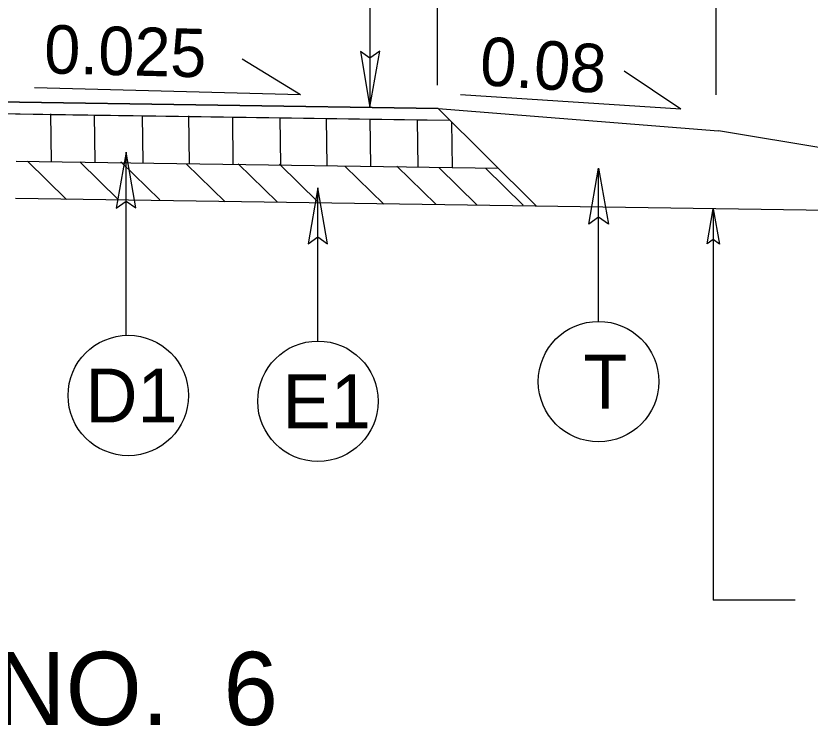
# Model space of a CAD drawing. Extents: x 2176156 to 2177167, y 76401 to 76644.
# Drawn here: x 2177115.09 to 2177132.18, y 76502.12 to 76517.41 of the extents above; entities that cross this region are included whole.
import ezdxf

# ---------------------------------------------------------------- set-up
doc = ezdxf.new("R2010")
doc.units = 0
for name, color, linetype in [('Exist Building', 7, 'Continuous'), ('Exist Building Metal Canopy', 7, 'Continuous'), ('Exist Roads Curbs', 7, 'Continuous'), ('Exist Roads EOP Other', 7, 'Continuous'), ('Exist Roads Soil', 7, 'Continuous'), ('Exist Utilities Other Pole CELL', 7, 'Continuous'), ('Model Boundary Lines Text', 7, 'Continuous'), ('Old_Level_1', 7, 'Continuous'), ('Old_Level_3', 7, 'Continuous'), ('Prop North Arrow NAD83 for Plan Sheets CELL', 7, 'Continuous')]:
    doc.layers.add(name, color=color, linetype=linetype)

msp = doc.modelspace()

# ---------------------------------------------------------------- linework, layer by layer
at = {"layer": 'Exist Building'}
msp.add_line((2177141.279, 76513.086), (2177115.083, 76513.476), dxfattribs=at)
at = {"layer": 'Exist Roads Curbs'}
for p, q in [((2177108.163, 76515.651), (2177124.177, 76515.413)), ((2177124.176, 76515.414), (2177108.163, 76515.651)), ((2177108.163, 76515.401), (2177124.432, 76515.159)), ((2177124.432, 76515.159), (2177124.176, 76515.414)), ((2177123.731, 76515.171), (2177123.731, 76515.17)), ((2177123.731, 76515.17), (2177124.432, 76515.159))]:
    msp.add_line(p, q, dxfattribs=at)
for points in [[(2177108.163, 76515.401), (2177115.083, 76515.298), (2177115.845, 76515.287), (2177116.785, 76515.273), (2177117.818, 76515.258), (2177118.816, 76515.243), (2177119.756, 76515.229), (2177120.776, 76515.214), (2177121.773, 76515.199), (2177122.713, 76515.185), (2177123.731, 76515.17)], [(2177123.731, 76515.17), (2177123.731, 76515.171)]]:
    msp.add_lwpolyline(points, dxfattribs=at)
at = {"layer": 'Exist Roads EOP Other'}
msp.add_line((2177124.176, 76515.414), (2177130.212, 76514.931), dxfattribs=at)
at = {"layer": 'Exist Roads Soil'}
for p, q in [((2177124.176, 76515.414), (2177126.293, 76513.309)), ((2177158.163, 76510.272), (2177130.212, 76514.931)), ((2177115.095, 76514.282), (2177125.47, 76514.128))]:
    msp.add_line(p, q, dxfattribs=at)
at = {"layer": 'Exist Utilities Other Pole CELL'}
for p, q in [((2177121.213, 76515.706), (2177119.957, 76516.476)), ((2177129.404, 76515.397), (2177128.179, 76516.216)), ((2177121.213, 76515.706), (2177115.488, 76515.856)), ((2177129.404, 76515.397), (2177124.658, 76515.71))]:
    msp.add_line(p, q, dxfattribs=at)
at = {"layer": 'Model Boundary Lines Text'}
for p, q in [((2177115.86, 76514.273), (2177115.845, 76515.298)), ((2177116.8, 76514.265), (2177116.785, 76515.279)), ((2177117.833, 76514.252), (2177117.818, 76515.264)), ((2177118.83, 76514.228), (2177118.815, 76515.254)), ((2177119.77, 76514.221), (2177119.756, 76515.235)), ((2177120.79, 76514.2), (2177120.776, 76515.211)), ((2177121.788, 76514.176), (2177121.773, 76515.201)), ((2177122.728, 76514.169), (2177122.713, 76515.182)), ((2177123.746, 76514.155), (2177123.731, 76515.171)), ((2177124.489, 76514.142), (2177124.475, 76515.116)), ((2177116.182, 76513.455), (2177115.341, 76514.278)), ((2177117.301, 76513.451), (2177116.466, 76514.269)), ((2177118.186, 76513.447), (2177117.35, 76514.266)), ((2177119.594, 76513.406), (2177118.758, 76514.225)), ((2177120.713, 76513.402), (2177119.877, 76514.221)), ((2177121.599, 76513.397), (2177120.764, 76514.215)), ((2177123.007, 76513.356), (2177122.172, 76514.174)), ((2177124.127, 76513.352), (2177123.291, 76514.171)), ((2177125.02, 76513.333), (2177124.193, 76514.144)), ((2177126.01, 76513.333), (2177125.195, 76514.132))]:
    msp.add_line(p, q, dxfattribs=at)
at = {"layer": 'Old_Level_1'}
msp.add_lwpolyline([(2177129.966, 76512.498), (2177130.096, 76513.252), (2177130.23, 76512.493), (2177130.096, 76512.59)], close=True, dxfattribs=at)
at = {"layer": 'Old_Level_3'}
for p, q in [((2177130.163, 76515.709), (2177130.163, 76530.14)), ((2177124.163, 76515.918), (2177124.163, 76524.993)), ((2177130.096, 76513.252), (2177130.096, 76504.827)), ((2177131.863, 76504.827), (2177130.096, 76504.827))]:
    msp.add_line(p, q, dxfattribs=at)
at = {"layer": 'Prop North Arrow NAD83 for Plan Sheets CELL'}
for p, q in [((2177122.711, 76519.744), (2177122.711, 76515.442)), ((2177117.463, 76510.53), (2177117.463, 76514.475)), ((2177127.63, 76510.831), (2177127.63, 76514.126)), ((2177121.592, 76510.407), (2177121.592, 76513.703))]:
    msp.add_line(p, q, dxfattribs=at)
for points in [[(2177122.504, 76516.642), (2177122.711, 76515.442), (2177122.924, 76516.648), (2177122.711, 76516.495)], [(2177117.67, 76513.275), (2177117.463, 76514.475), (2177117.25, 76513.268), (2177117.463, 76513.421)], [(2177127.423, 76512.926), (2177127.63, 76514.126), (2177127.843, 76512.92), (2177127.63, 76513.073)], [(2177121.799, 76512.503), (2177121.592, 76513.703), (2177121.379, 76512.497), (2177121.592, 76512.65)]]:
    msp.add_lwpolyline(points, close=True, dxfattribs=at)
for centre in [(2177127.63, 76509.535), (2177117.509, 76509.235), (2177121.592, 76509.111)]:
    msp.add_circle(centre, 1.296, dxfattribs=at)

# ---------------------------------------------------------------- texts
at = {"layer": 'Exist Building Metal Canopy'}
msp.add_text('TYPICAL SECTION NO.  6', height=1.5766, rotation=0, dxfattribs=at).set_placement((2177095.309, 76502.14))
at = {"layer": 'Exist Utilities Other Pole CELL'}
for s, rotation, p in [('0.025', 358.5068, (2177115.689, 76516.173)), ('0.08', 356.2199, (2177125.054, 76515.921))]:
    msp.add_text(s, height=1.0429, rotation=rotation, dxfattribs=at).set_placement(p)
at = {"layer": 'Prop North Arrow NAD83 for Plan Sheets CELL'}
for s, rotation, p in [('T', 0.0003, (2177127.303, 76508.955)), ('D1', 359.9997, (2177116.588, 76508.655)), ('E1', 359.9997, (2177120.829, 76508.531))]:
    msp.add_text(s, height=1.16, rotation=rotation, dxfattribs=at).set_placement(p)

doc.saveas('drawing.dxf')
